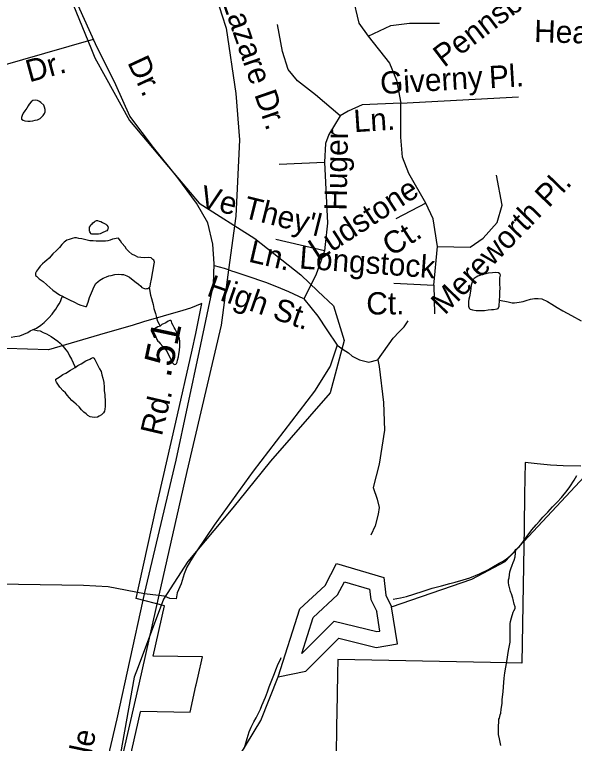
# Model space of a CAD drawing. Extents: x 2001466 to 2224147, y 644118 to 847247.
# Drawn here: x 2045751 to 2048135, y 732330 to 735436 of the extents above; entities that cross this region are included whole.
import ezdxf

# ---------------------------------------------------------------- set-up
doc = ezdxf.new("R2010")
doc.units = 0
for name, color, linetype in [('Exist Boundary Political City Limit New', 7, 'Continuous'), ('Exist Hydrographic Buffer Line', 7, 'Continuous'), ('Exist Hydrographic Creek Single Shore', 7, 'Continuous'), ('Exist Hydrographic Lake Shore', 7, 'Continuous'), ('Exist Hydrographic Misc Water Feature', 7, 'Continuous'), ('Exist Railroad Mainline', 7, 'Continuous'), ('Exist Road Non-System Type 51', 7, 'Continuous'), ('Exist Road Non-System Type 51 Label', 7, 'Continuous'), ('Exist Road Secondary Mileage Hundredths English Label', 7, 'Continuous'), ('Exist Road Secondary Type 51 Attributed', 7, 'Continuous'), ('Exist Road Secondary Type 51 Label', 7, 'Continuous'), ('Map Preparation Boundary City Limit Buffer Line', 7, 'Continuous')]:
    doc.layers.add(name, color=color, linetype=linetype)

msp = doc.modelspace()

# ---------------------------------------------------------------- linework, layer by layer
at = {"layer": 'Exist Boundary Political City Limit New'}
for points in [[(2046061.6, 731466.8), (2046286.9, 732464.7), (2046287.8, 732468.4), (2046497.9, 732464.2), (2046523, 732576), (2046524, 732580.3), (2046532.4, 732617.1), (2046550.8, 732699), (2046340.2, 732702.4), (2046388.9, 732916.8), (2046268.1, 732947.3), (2046281.1, 733005.9), (2046355.6, 733340.7), (2046362.5, 733371.2), (2046437.5, 733699.8), (2046506.8, 734005.9), (2046521.9, 734077.6), (2046547.9, 734205.4), (2046500.1, 734184.4), (2046466.9, 734174.7), (2046300.2, 734126.1), (2046251.5, 734111.8), (2046136.5, 734078.2), (2045894.6, 734007.7), (2045716.5, 734013.4)], [(2048162.2, 733512.3), (2048086.2, 733512.6), (2048033.2, 733515.6), (2047975.6, 733521.4), (2047924.2, 733527.2), (2047922.2, 733390.6), (2047920.1, 733253.2), (2047911.1, 732673), (2047776.9, 732675.4), (2047127.4, 732687.6)], [(2047127.4, 732687.6), (2047126.2, 732625.8), (2047123.1, 732459.2), (2047122.1, 732409.2), (2047119.6, 732271.1), (2047118.1, 732191.1), (2047116.6, 732111.1), (2047115.1, 732031.1), (2047113.6, 731951.1), (2047112.1, 731871.2), (2047110.6, 731791.2), (2047109.1, 731711.2), (2047107.2, 731610.6), (2047106.4, 731560.6), (2047104.1, 731440.6)]]:
    msp.add_lwpolyline(points, dxfattribs=at)
at = {"layer": 'Exist Hydrographic Buffer Line'}
for points in [[(2046973.9, 732714.3), (2047022.5, 732867.6), (2047126, 732963.1), (2047155.3, 733019.3)], [(2047155.3, 733019.3), (2047262.6, 732987.4), (2047267.3, 732943.4), (2047293, 732892.1)], [(2046973.9, 732714.3), (2047110.8, 732851.8), (2047293, 732806.7), (2047306.1, 732808.8), (2047293, 732892.1)]]:
    msp.add_lwpolyline(points, dxfattribs=at)
at = {"layer": 'Exist Hydrographic Creek Single Shore'}
for points in [[(2047356.3, 732912.4), (2047698.1, 733030.1), (2047839.2, 733106), (2048696.1, 734023.6), (2048936.2, 734415.7), (2048978.2, 734651.1), (2049036, 734784.4), (2049152.1, 734873.9), (2049685, 735109.1)], [(2046102.2, 730703.6), (2046110.2, 731054.6), (2046143.2, 731211.4), (2046242.2, 731429.1), (2046334.1, 731788.2), (2046583.2, 732071.8), (2046799.1, 732428.3), (2046873.2, 732613.8)]]:
    msp.add_lwpolyline(points, dxfattribs=at)
at = {"layer": 'Exist Hydrographic Lake Shore'}
for points in [[(2046873.2, 732613.8), (2046965.2, 732904), (2047073.1, 733003.5), (2047122.1, 733097.6)], [(2047122.1, 733097.6), (2047323.3, 733037.8), (2047331.2, 732962.2), (2047356.3, 732912.4)], [(2046873.2, 732613.8), (2046990.2, 732637.7), (2047131.1, 732779.2), (2047290.2, 732739.8), (2047381.1, 732754.4), (2047356.3, 732912.4)]]:
    msp.add_lwpolyline(points, dxfattribs=at)
at = {"layer": 'Exist Hydrographic Misc Water Feature'}
for points in [[(2045798.1, 735858), (2045948.2, 735608), (2046078.2, 735287)], [(2045798.1, 735858), (2045948.2, 735608), (2046078.2, 735287)], [(2046078.2, 735287), (2046092.1, 735252.2), (2046136.6, 735171.8)], [(2046078.2, 735287), (2046092.1, 735252.2), (2046136.6, 735171.8)], [(2046136.6, 735171.8), (2046240.2, 734984.4), (2046390.3, 734805.9)], [(2046136.6, 735171.8), (2046240.2, 734984.4), (2046390.3, 734805.9)], [(2045802.6, 735037.7), (2045794.6, 735025.7), (2045786.6, 735015.7), (2045782.7, 735005.7), (2045780.6, 734997.7), (2045780.6, 734989.7), (2045786.6, 734985.7), (2045794.6, 734983.8), (2045806.7, 734981.8), (2045816.7, 734981.8), (2045828.6, 734983.8), (2045838.7, 734985.8), (2045848.7, 734987.8), (2045858.8, 734993.8), (2045866.8, 734999.9), (2045872.7, 735005.9), (2045878.5, 735013.9), (2045880.5, 735021.9), (2045880.5, 735031.9), (2045878.5, 735041.9), (2045874.6, 735049.9), (2045862.5, 735061.8), (2045856.5, 735065.8), (2045848.5, 735069.8), (2045838.5, 735071.8), (2045828.6, 735069.7), (2045820.6, 735063.7), (2045812.6, 735053.7), (2045808.5, 735047.7), (2045802.6, 735037.7)], [(2046390.3, 734805.9), (2046536.1, 734632.5), (2046774.1, 734482.4), (2046970.2, 734326.7), (2047042.1, 734257.9)], [(2046390.3, 734805.9), (2046536.1, 734632.5), (2046774.1, 734482.4), (2046970.2, 734326.7), (2047042.1, 734257.9)], [(2046133.5, 734510.5), (2046129.6, 734508.5), (2046123.5, 734506.5), (2046115.5, 734502.4), (2046107.5, 734500.4), (2046101.6, 734500.4), (2046095.6, 734500.4), (2046087.6, 734500.4), (2046083.5, 734500.3), (2046079.6, 734500.3), (2046075.5, 734502.3), (2046073.5, 734506.3), (2046071.6, 734510.3), (2046069.6, 734514.3), (2046069.6, 734518.3), (2046069.6, 734526.3), (2046069.4, 734530.3), (2046073.5, 734536.3), (2046075.5, 734540.3), (2046081.5, 734544.3), (2046083.5, 734548.3), (2046091.5, 734552.4), (2046093.3, 734556.4), (2046099.5, 734558.4), (2046103.4, 734558.4), (2046111.4, 734556.4), (2046117.3, 734554.4), (2046125.3, 734550.4), (2046133.3, 734546.4), (2046139.5, 734542.4), (2046143.4, 734538.4), (2046147.5, 734532.4), (2046149.3, 734526.4), (2046147.5, 734522.5), (2046145.6, 734518.5), (2046143.6, 734514.5), (2046139.5, 734512.5), (2046133.5, 734510.5)], [(2046323.8, 734272.8), (2046327.9, 734276.8), (2046330, 734288.8), (2046333.9, 734308.8), (2046339.8, 734340.9), (2046341.9, 734356.9), (2046343.7, 734366.9), (2046345.8, 734380.9), (2046343.7, 734388.9), (2046339.6, 734392.8), (2046331.6, 734398.8), (2046321.6, 734400.8), (2046303.7, 734398.8), (2046287.7, 734400.8), (2046275.6, 734402.7), (2046265.6, 734408.7), (2046249.6, 734414.7), (2046237.7, 734426.6), (2046227.7, 734436.6), (2046221.7, 734446.6), (2046207.6, 734462.6), (2046201.6, 734472.6), (2046195.5, 734478.6), (2046193.6, 734482.6), (2046183.6, 734482.5), (2046175.6, 734480.5), (2046167.6, 734478.5), (2046157.5, 734474.5), (2046147.5, 734472.4), (2046137.6, 734470.4), (2046125.5, 734470.4), (2046111.6, 734470.4), (2046097.4, 734470.4), (2046085.6, 734472.4), (2046071.6, 734472.3), (2046059.5, 734474.3), (2046037.6, 734480.3), (2046023.6, 734482.3), (2046013.6, 734484.2), (2046005.6, 734484.2), (2045995.5, 734482.2), (2045983.6, 734478.1), (2045973.6, 734474.1), (2045961.7, 734466.1), (2045951.7, 734456.1), (2045941.6, 734444.1), (2045929.7, 734430.1), (2045913.7, 734416.1), (2045897.7, 734398), (2045887.9, 734390), (2045879.9, 734382), (2045869.8, 734373.9), (2045859.8, 734363.9), (2045851.8, 734353.9), (2045844, 734342), (2045839.9, 734333.9), (2045839.9, 734330), (2045839.9, 734324), (2045844, 734322), (2045855.9, 734309.9), (2045871.9, 734298), (2045887.9, 734284), (2045914.1, 734262.1), (2045942, 734242.1), (2045954.1, 734236.1)], [(2045954.1, 734236.1), (2045962.1, 734232.1), (2045984.1, 734220.2), (2046006, 734210.3), (2046022, 734202.3), (2046032.2, 734198.3), (2046042.1, 734194.3), (2046052.1, 734192.3), (2046056.2, 734192.3), (2046064, 734210.4), (2046070, 734230.4), (2046082.1, 734260.4), (2046088, 734274.4), (2046096, 734290.4), (2046105.9, 734298.4), (2046113.9, 734304.4), (2046128, 734312.4), (2046141.9, 734318.5), (2046151.8, 734322.5), (2046161.8, 734324.5), (2046177.8, 734328.6), (2046191.8, 734330.6), (2046205.7, 734328.6), (2046213.7, 734328.6), (2046227.9, 734322.6), (2046239.8, 734316.7), (2046256, 734304.7), (2046267.8, 734294.7), (2046277.9, 734286.7), (2046287.9, 734278.7), (2046291.8, 734272.7), (2046299.8, 734270.8), (2046303.9, 734268.8), (2046309.9, 734266.8), (2046314, 734268.8), (2046319.9, 734268.8), (2046323.8, 734272.8)], [(2047815.8, 734219.7), (2047817.6, 734235.7), (2047817.6, 734253.6), (2047817.8, 734271.8), (2047817.4, 734285.6), (2047817.4, 734313.6), (2047819.5, 734325.5), (2047817.6, 734331.9), (2047811.5, 734335.6), (2047797.7, 734337.7), (2047785.4, 734335.5), (2047767.8, 734333.8), (2047757.6, 734331.6), (2047747.5, 734329.5), (2047723.5, 734321.4), (2047715.7, 734317.3), (2047707.9, 734311.6), (2047701.4, 734305.7), (2047699.7, 734295.4), (2047695.6, 734283.4), (2047691.7, 734257.3), (2047687.6, 734233.5), (2047685.6, 734223.3), (2047683.9, 734213.4), (2047683.9, 734203.2), (2047683.9, 734193.5), (2047686, 734185.5), (2047690.1, 734181.2), (2047699.9, 734177.3), (2047715.7, 734175.3), (2047735.8, 734175.5), (2047752, 734175.5), (2047768, 734177.5), (2047782, 734179.4), (2047789.9, 734179.4), (2047806.1, 734181.5), (2047809.8, 734183.8), (2047813.7, 734193.7), (2047815.8, 734219.7)], [(2046323.8, 734272.8), (2046330, 734240.8), (2046334.1, 734226.9), (2046338, 734210.9), (2046340, 734200.9), (2046344.1, 734182.9), (2046350.1, 734162.9), (2046354.2, 734144.9), (2046358.1, 734133), (2046366.1, 734117), (2046370.2, 734109)], [(2045830.3, 734093.9), (2045844.2, 734099.9), (2045862.3, 734112), (2045876.2, 734124), (2045896.1, 734144.1), (2045910.2, 734160.1), (2045916.2, 734168.1), (2045926.2, 734180.1), (2045932.2, 734190.1), (2045940.2, 734204.1), (2045946.1, 734214.1), (2045950, 734226.2), (2045954.1, 734236.1)], [(2047042.1, 734257.9), (2047108.2, 734194.7), (2047154.1, 734046.7), (2047094.2, 733824.8), (2046840.1, 733533), (2046704.2, 733364.6)], [(2047042.1, 734257.9), (2047108.2, 734194.7), (2047154.1, 734046.7), (2047094.2, 733824.8), (2046840.1, 733533), (2046704.2, 733364.6)], [(2047815.8, 734219.7), (2047851.9, 734211.8), (2047869.5, 734208), (2047879.8, 734207.6), (2047899.7, 734209.9), (2047916.1, 734213.9), (2047929.8, 734217.9), (2047947.8, 734224), (2047964, 734226.1), (2047979.6, 734226.2), (2047996, 734224.1), (2048019.8, 734214), (2048037.9, 734202.3), (2048061.8, 734188.1), (2048085.8, 734174.3), (2048121.9, 734154.2), (2048164, 734130.4)], [(2046370.2, 734109), (2046360.3, 734105), (2046346.4, 734096.9), (2046342.3, 734092.9), (2046338.4, 734090.9), (2046340.2, 734086.9), (2046344.3, 734078.9), (2046350.3, 734066.9), (2046356.2, 734050.9), (2046360.3, 734044.9), (2046364.2, 734040.9), (2046370.4, 734034.9), (2046382.5, 734021), (2046390.5, 734013), (2046394.4, 734007), (2046400.5, 733999), (2046404.4, 733989), (2046410.4, 733979.1), (2046414.5, 733969.1), (2046416.5, 733963.1), (2046418.6, 733959.1), (2046420.6, 733955.1), (2046424.5, 733951.1), (2046428.6, 733947.1), (2046432.5, 733945.1), (2046436.6, 733947.1), (2046440.5, 733949.1), (2046442.6, 733955.1), (2046444.6, 733963.1), (2046448.5, 733977.1), (2046450.3, 733989.1), (2046452.4, 734005.2), (2046454.4, 734023.1), (2046454.2, 734033.1), (2046454.2, 734045.1), (2046452.4, 734055.1), (2046448.3, 734067.1), (2046442.3, 734079.1), (2046434.4, 734095.1), (2046430.2, 734103.1), (2046426.1, 734111.1), (2046420.2, 734121.1), (2046418.2, 734129), (2046416.1, 734133), (2046412.2, 734133), (2046404.2, 734129), (2046394.2, 734123), (2046378.2, 734115), (2046370.2, 734109)], [(2045736.4, 734061.7), (2045752.3, 734063.8), (2045772.4, 734067.8), (2045790.5, 734073.9), (2045806.5, 734081.9), (2045816.3, 734087.9), (2045830.3, 734093.9)], [(2045830.3, 734093.9), (2045846.3, 734089.9), (2045860.2, 734088), (2045872.3, 734082), (2045886.5, 734076.1), (2045896.5, 734070.1), (2045906.3, 734064.1), (2045920.5, 734054.1), (2045934.4, 734044.1), (2045944.5, 734036.1), (2045954.3, 734026.2), (2045962.3, 734016.2), (2045970.5, 734006.2), (2045978.5, 733994.2), (2045984.5, 733982.2), (2045992.5, 733968.2), (2046000.5, 733952.3), (2046006.6, 733936.3), (2046008.7, 733932.3)], [(2046008.7, 733932.3), (2046020.6, 733940.3), (2046034.5, 733948.3), (2046054.6, 733960.4), (2046070.6, 733968.4), (2046078.6, 733972.4), (2046084.5, 733974.4), (2046088.6, 733972.4), (2046092.5, 733966.5), (2046102.6, 733946.5), (2046106.5, 733938.5), (2046112.6, 733926.5), (2046118.6, 733914.5), (2046122.7, 733900.5), (2046126.8, 733886.5), (2046130.7, 733868.5), (2046132.7, 733848.5), (2046132.7, 733832.6), (2046134.8, 733816.6), (2046134.8, 733808.6), (2046136.8, 733792.6), (2046136.8, 733780.6), (2046136.8, 733766.6), (2046135, 733754.6), (2046132.9, 733746.6), (2046128.8, 733738.6), (2046120.8, 733730.5), (2046111, 733724.5), (2046103, 733720.5), (2046091.1, 733718.5), (2046081, 733720.4), (2046073, 733722.4), (2046063, 733728.4), (2046055, 733734.4), (2046045, 733742.4), (2046034.9, 733752.4), (2046024.9, 733764.3), (2046013, 733776.3), (2046002.9, 733784.3), (2045994.9, 733792.3), (2045974.8, 733814.3), (2045966.8, 733824.2), (2045956.8, 733832.2), (2045942.8, 733848.2), (2045928.9, 733870.1), (2045926.6, 733876.1), (2045926.6, 733882.1), (2045932.6, 733886.1), (2045944.7, 733894.2), (2045956.6, 733902.2), (2045968.7, 733908.2), (2045988.8, 733920.3), (2046008.7, 733932.3)], [(2047885.5, 733156.1), (2047899.9, 733168.2), (2047915.4, 733188.1), (2047927.9, 733206.1), (2047941.5, 733224.3), (2047953.4, 733240), (2047971.6, 733261.9), (2047985.8, 733278), (2047999.5, 733294.2), (2048021.5, 733316), (2048041.3, 733338.2), (2048061.6, 733358.2), (2048079.3, 733378.2), (2048103.1, 733408.3), (2048115.6, 733424.2), (2048133.4, 733452.4), (2048145.3, 733472.5)], [(2046704.2, 733364.6), (2046672.2, 733325.1), (2046488.1, 733105.2), (2046384.1, 732945.4), (2046276.7, 732657)], [(2046704.2, 733364.6), (2046672.2, 733325.1), (2046488.1, 733105.2), (2046384.1, 732945.4), (2046276.7, 732657)], [(2047362.4, 732945), (2047394, 732951.2), (2047420, 732957), (2047450.2, 732967), (2047490.2, 732979.2), (2047528.3, 732991.3), (2047568.1, 733001.5), (2047603.8, 733011.5), (2047626.1, 733017.4), (2047660.2, 733027.7), (2047689.9, 733035.7), (2047729.9, 733053.6), (2047768.2, 733071.7), (2047789.7, 733083.9), (2047813.7, 733098.1), (2047827.9, 733105.6), (2047843.9, 733115.8), (2047861.5, 733129.7), (2047877.9, 733145.9), (2047885.5, 733156.1)], [(2047821.3, 732322.1), (2047815.4, 732349.8), (2047811.1, 732367.9), (2047811.3, 732384.1), (2047811.1, 732404), (2047813.3, 732421.9), (2047813.1, 732434.1), (2047815.2, 732437.9), (2047819.1, 732451.9), (2047820.9, 732460.1), (2047823.2, 732476), (2047827.3, 732500.1), (2047827.3, 732518), (2047830.8, 732549.9), (2047833.2, 732571.8), (2047835.1, 732608.1), (2047839, 732631.8), (2047842.9, 732656), (2047847, 732680.1), (2047854.5, 732726), (2047860.7, 732762), (2047860.3, 732788), (2047860.3, 732805.9), (2047860.5, 732839.9), (2047862.1, 732850.2), (2047866, 732866.2), (2047874.4, 732890.1), (2047876.1, 732895.9), (2047882, 732906), (2047882.2, 732912), (2047878.3, 732924), (2047874.4, 732944.1), (2047872, 732950.1), (2047866, 732968.1), (2047864.2, 732974), (2047862.1, 732977.9), (2047856.2, 733000), (2047856, 733004), (2047853.9, 733018.1), (2047853.9, 733027.9), (2047856.2, 733036.1), (2047860.1, 733061.8), (2047864.2, 733073.8), (2047869.9, 733090), (2047874, 733101.9), (2047877.7, 733111.9), (2047881.8, 733125.9), (2047885.5, 733156.1)], [(2046729.4, 732312.1), (2046735.8, 732331.8), (2046741.7, 732352), (2046749.7, 732380), (2046757.7, 732399.9), (2046769, 732422.1), (2046779.2, 732440), (2046789.3, 732460), (2046797.1, 732475.9), (2046803.2, 732492), (2046819.4, 732528.1), (2046827, 732550.1), (2046834.8, 732571.9), (2046842.8, 732592.2), (2046857, 732628.2), (2046862.9, 732644), (2046872.8, 732670.1), (2046882.6, 732688), (2046886.5, 732696.4)], [(2046276.7, 732657), (2046260.3, 732613.3), (2046194.2, 732247.5)]]:
    msp.add_lwpolyline(points, dxfattribs=at)
at = {"layer": 'Exist Railroad Mainline'}
msp.add_lwpolyline([(2044852, 738852.1), (2044934.6, 738702.3), (2045475.8, 737702.5), (2046029.7, 736693.6), (2046415.7, 736022.5), (2046415.9, 736022.1), (2046546.4, 735713.2), (2046633.3, 735435), (2046650.9, 735378.6), (2046651, 735378.1), (2046692.8, 735099.6), (2046708.5, 734902), (2046708.5, 734901.6), (2046692.8, 734577.4), (2046661.8, 734347.9), (2046630.1, 734113.1), (2046483.8, 733489.4), (2046365.4, 732962.5), (2046280.3, 732583.6), (2045940.8, 731105), (2045593.1, 729582.8)], dxfattribs=at)
at = {"layer": 'Exist Road Non-System Type 51'}
msp.add_line((2046387, 732957.9), (2046304.5, 732968.3), dxfattribs=at)
for points in [[(2047054.3, 735796.4), (2047128.9, 735729.8), (2047166.2, 735660.4), (2047190.2, 735514.3), (2047216.9, 735399.7), (2047256.8, 735343.7), (2047347.4, 735229), (2047376.7, 735157), (2047395.4, 735058.3)], [(2047136.4, 735004), (2047032.5, 735094.6), (2046955.2, 735153.3), (2046915.2, 735201.3), (2046891.2, 735278.6), (2046869.9, 735393.3)], [(2047256.8, 735343.7), (2047352.8, 735389), (2047432.7, 735399.7), (2047560.6, 735399.7)], [(2045576.8, 735184.5), (2046086.2, 735331.4)], [(2047395.4, 735058.3), (2047896.4, 735085.5)], [(2047395.4, 735058.3), (2047230.2, 735050.9), (2047171.6, 735024.2), (2047136.4, 735004), (2047089, 734925.6), (2047075.1, 734886.6), (2047069.8, 734806.6), (2047083.6, 734546.9), (2047073, 734456.2), (2047070.3, 734429.6)], [(2047501.5, 734632.2), (2047429.5, 734758.6), (2047402.9, 734828), (2047394.9, 734913.3), (2047395.4, 735058.3)], [(2046877.9, 734798.6), (2047069.8, 734806.6)], [(2047552.1, 734448.2), (2047690.7, 734445.6), (2047746.6, 734482.9), (2047805.2, 734549.6), (2047826.6, 734624.2), (2047802.6, 734752.2)], [(2047501.5, 734632.2), (2047373.5, 734565.6)], [(2047552.1, 734448.2), (2047533.4, 734565.6), (2047501.5, 734632.2)], [(2047070.3, 734429.6), (2046862.5, 734477.6)], [(2047536.6, 734283.5), (2047552.1, 734448.2)], [(2047070.3, 734429.6), (2047033, 734326.1), (2046982.4, 734224.8)], [(2046661.8, 734347.9), (2046644.2, 734353.8), (2046601.3, 734365.4)], [(2046690, 734338.5), (2046676, 734343.1), (2046661.8, 734347.9)], [(2046982.4, 734224.8), (2046918.4, 734254.1), (2046867.8, 734275.5), (2046821, 734294.1), (2046741.5, 734321.8), (2046690, 734338.5)], [(2047366.1, 734291.5), (2047536.6, 734283.5)], [(2047536.6, 734283.5), (2047538.8, 734160.3)], [(2046982.4, 734224.8), (2047042.1, 734151.6), (2047080.9, 734092.8), (2047123.6, 734027.9)], [(2047296.8, 733965.1), (2047362.2, 734057.1), (2047388.7, 734084.5), (2047409.2, 734106.1), (2047426.3, 734131.4)], [(2047123.6, 734027.9), (2047094.3, 733938.4), (2047027.7, 733831.8), (2046766.5, 733490.4), (2046600.8, 733260.6), (2046526.2, 733151.3), (2046499.5, 733108.6), (2046483.5, 733081.9), (2046472.9, 733052.6), (2046459.5, 733009.9), (2046443.6, 732972.6), (2046438.2, 732945.9), (2046411.6, 732948.6), (2046391.6, 732956.9), (2046387, 732957.9)], [(2047123.6, 734027.9), (2047149.2, 734009.4), (2047172.9, 733994.9), (2047187.6, 733981.1), (2047219.5, 733965.1), (2047259.5, 733954.4), (2047296.8, 733965.1)], [(2047296.8, 733965.1), (2047303.7, 733936.3), (2047321.8, 733783.4), (2047326.3, 733665.7), (2047303.7, 733520.8), (2047277.1, 733420.8), (2047294.6, 733371.3), (2047303.7, 733335.1), (2047299.1, 733307.9), (2047285.6, 733258.1), (2047267.5, 733217.4)]]:
    msp.add_lwpolyline(points, dxfattribs=at)
at = {"layer": 'Exist Road Secondary Type 51 Attributed'}
for points in [[(2046304.5, 732968.3), (2046438.2, 733538), (2046537.9, 734002.6), (2046597.5, 734285.2), (2046600.7, 734373.8), (2046594.3, 734457.6), (2046573.3, 734548.5), (2046525.1, 734632.3), (2046446.2, 734740.2), (2046341.6, 734869), (2046241.8, 735003.5), (2046182.3, 735137.1), (2046095.4, 735311.1), (2045881.4, 735786.9), (2045784.8, 736023.7), (2045723.7, 736219.3), (2045677, 736451.2), (2045630.3, 736729), (2045577.2, 736877.2), (2045509.6, 737001.2), (2045384.1, 737167.8)], [(2046304.5, 732968.3), (2046148.8, 732997.1), (2046043.4, 733004), (2045674, 733009.4), (2045621.9, 733017.5), (2045578, 733046.8), (2045516.2, 733132.4), (2045488.5, 733177.4), (2045334.1, 733391.4), (2045241.1, 733519.5), (2045101.1, 733677.5), (2044951.7, 733826.7), (2044911.9, 733861.3)], [(2045528.9, 729539.8), (2045601.4, 729836.5), (2045718.8, 730345.4), (2045829.9, 730858.3), (2045944.1, 731344.7), (2046053.6, 731864), (2046187.1, 732434.9), (2046298.2, 732941.4), (2046304.5, 732968.3)]]:
    msp.add_lwpolyline(points, dxfattribs=at)
at = {"layer": 'Map Preparation Boundary City Limit Buffer Line'}
for points in [[(2046061.6, 731466.8), (2046286.9, 732464.7), (2046287.8, 732468.4), (2046497.9, 732464.2), (2046523, 732576), (2046524, 732580.3), (2046532.4, 732617.1), (2046550.8, 732699), (2046340.2, 732702.4), (2046388.9, 732916.8), (2046268.1, 732947.3), (2046281.1, 733005.9), (2046355.6, 733340.7), (2046362.5, 733371.2), (2046437.5, 733699.8), (2046506.8, 734005.9), (2046521.9, 734077.6), (2046547.9, 734205.4), (2046500.1, 734184.4), (2046466.9, 734174.7), (2046300.2, 734126.1), (2046251.5, 734111.8), (2046136.5, 734078.2), (2045894.6, 734007.7), (2045716.5, 734013.4)], [(2048162.2, 733512.3), (2048086.2, 733512.6), (2048033.2, 733515.6), (2047975.6, 733521.4), (2047924.2, 733527.2), (2047922.2, 733390.6), (2047920.1, 733253.2), (2047911.1, 732673), (2047776.9, 732675.4), (2047127.4, 732687.6)], [(2047127.4, 732687.6), (2047126.2, 732625.8), (2047123.1, 732459.2), (2047122.1, 732409.2), (2047119.6, 732271.1), (2047118.1, 732191.1), (2047116.6, 732111.1), (2047115.1, 732031.1), (2047113.6, 731951.1), (2047112.1, 731871.2), (2047110.6, 731791.2), (2047109.1, 731711.2), (2047107.2, 731610.6), (2047106.4, 731560.6), (2047104.1, 731440.6)]]:
    msp.add_lwpolyline(points, dxfattribs=at)

# ---------------------------------------------------------------- texts
at = {"layer": 'Exist Road Non-System Type 51 Label'}
for s, rotation, p in [('Saint Lazare Dr.', 289.1088, (2046525.3, 735803.5)), ('Pennsbury', 37.1604, (2047579.5, 735208)), ('Heatheridge', 358.3119, (2047962.2, 735319)), ('Dr.', 15.3157, (2045813.3, 735146.7)), ('Pl.', 3.442, (2047773.7, 735121.7)), ('Giverny', 3.442, (2047310, 735096.9)), ('Ln.', 3.7539, (2047197.3, 734934.6)), ('Huger', 88.9652, (2047164.2, 734600.1)), ('Ludstone', 32.9853, (2047041.7, 734384.1)), ('Mereworth Pl.', 45.8989, (2047583, 734152.9)), ("Ve They'l", 345.9373, (2046533.9, 734617.6)), ('Ct.', 32.9853, (2047356.2, 734402.8)), ('Ln.', 347.0072, (2046742.8, 734383.8)), ('Longstock', 355.7987, (2046960.9, 734354.4)), ('High St.', 340.8229, (2046564.4, 734239.4)), ('Ct.', 0.244, (2047248.5, 734157.9))]:
    msp.add_text(s, height=95, rotation=rotation, dxfattribs=at).set_placement(p)
at = {"layer": 'Exist Road Secondary Mileage Hundredths English Label'}
msp.add_text('.51', height=125, rotation=78.014, dxfattribs=at).set_placement((2046413.9, 733885))
at = {"layer": 'Exist Road Secondary Type 51 Label'}
for s, rotation, p in [('Dr.', 294.9718, (2046229.5, 735232.3)), ('Rd.', 76.7715, (2046377.5, 733637.1)), ('Morrisville', 78.0443, (2045980.3, 731820.3))]:
    msp.add_text(s, height=95, rotation=rotation, dxfattribs=at).set_placement(p)

doc.saveas('drawing.dxf')
